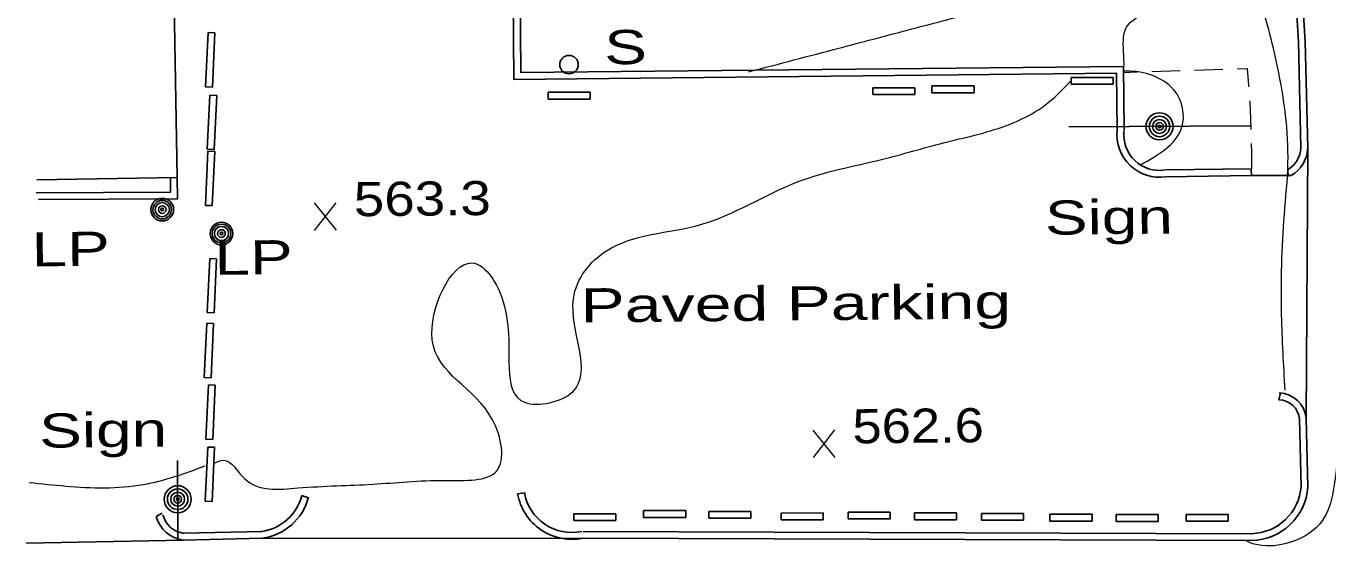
# Model space of a CAD drawing. Extents: x 2361708 to 2370558, y 6977955 to 6991887.
# Drawn here: x 2365800.6 to 2365983.6, y 6985922.4 to 6985995.7 of the extents above; entities that cross this region are included whole.
import ezdxf

# ---------------------------------------------------------------- set-up
doc = ezdxf.new("R2010")
doc.units = 0
doc.header["$LTSCALE"] = 1.9
for name, color, linetype, lineweight in [('11', 7, 'Continuous', 25), ('13', 7, 'Continuous', 13), ('2', 7, 'Continuous', 25), ('20', 7, 'Continuous', 25), ('21', 7, 'Continuous', 25), ('31', 7, 'Continuous', 13), ('35', 7, 'Continuous', 13)]:
    doc.layers.add(name, color=color, linetype=linetype, lineweight=lineweight)

msp = doc.modelspace()

# ---------------------------------------------------------------- linework, layer by layer
at = {"layer": '11'}
msp.add_lwpolyline([(2365802.135, 6985974.023), (2365821.883, 6985974.361), (2365821.073, 6986020.575), (2365803.275, 6986020.266)], dxfattribs=at)
at = {"layer": '13'}
for p, q in [((2365954.869, 6985989.147), (2365956.868, 6985989.206)), ((2365958.867, 6985989.275), (2365962.867, 6985989.404)), ((2365964.866, 6985989.463), (2365968.865, 6985989.591))]:
    msp.add_line(p, q, dxfattribs=at)
for points in [[(2365970.865, 6985989.66), (2365972.274, 6985989.703), (2365972.486, 6985987.335), (2365972.499, 6985987.125)], [(2365972.638, 6985985.126), (2365972.649, 6985984.977), (2365972.761, 6985982.618), (2365972.816, 6985981.128)], [(2365972.865, 6985979.128), (2365972.887, 6985977.869), (2365972.888, 6985975.598)]]:
    msp.add_lwpolyline(points, dxfattribs=at)
at = {"layer": '2'}
for p, q in [((2365825.852, 6985987.119), (2365826.209, 6985994.733)), ((2365827.17, 6985994.692), (2365826.209, 6985994.733)), ((2365826.812, 6985987.079), (2365827.17, 6985994.692)), ((2365979.841, 6985978.485), (2365979.489, 6985993.422)), ((2365980.801, 6985978.504), (2365980.449, 6985993.441)), ((2365947.545, 6985988.428), (2365947.544, 6985987.468)), ((2365953.465, 6985988.434), (2365947.545, 6985988.428)), ((2365953.465, 6985988.434), (2365953.465, 6985987.474)), ((2365826.812, 6985987.079), (2365825.852, 6985987.119)), ((2365874.022, 6985986.348), (2365874.02, 6985985.388)), ((2365879.941, 6985986.354), (2365874.022, 6985986.348)), ((2365879.941, 6985986.354), (2365879.941, 6985985.394)), ((2365919.657, 6985986.982), (2365919.656, 6985986.022)), ((2365925.578, 6985986.989), (2365919.657, 6985986.982)), ((2365925.578, 6985986.989), (2365925.577, 6985986.029)), ((2365933.896, 6985987.248), (2365927.975, 6985987.242)), ((2365927.975, 6985987.242), (2365927.975, 6985986.282)), ((2365933.896, 6985987.248), (2365933.895, 6985986.288)), ((2365953.465, 6985987.474), (2365947.544, 6985987.468)), ((2365826.105, 6985978.341), (2365826.463, 6985985.955)), ((2365827.423, 6985985.914), (2365826.463, 6985985.955)), ((2365827.066, 6985978.301), (2365827.423, 6985985.914)), ((2365879.941, 6985985.394), (2365874.02, 6985985.388)), ((2365925.577, 6985986.029), (2365919.656, 6985986.022)), ((2365933.895, 6985986.288), (2365927.975, 6985986.282)), ((2365825.84, 6985970.449), (2365826.198, 6985978.062)), ((2365827.066, 6985978.301), (2365826.105, 6985978.341)), ((2365827.158, 6985978.021), (2365826.198, 6985978.062)), ((2365826.801, 6985970.408), (2365827.158, 6985978.021)), ((2365980.593, 6985940.51), (2365980.801, 6985978.504)), ((2365960.83, 6985975.433), (2365972.838, 6985975.588)), ((2365972.838, 6985975.588), (2365972.908, 6985974.628)), ((2365978, 6985975.477), (2365978.069, 6985974.518)), ((2365960.839, 6985974.474), (2365972.848, 6985974.628)), ((2365972.848, 6985974.628), (2365978.478, 6985974.641)), ((2365826.801, 6985970.408), (2365825.84, 6985970.449)), ((2365826.094, 6985955.38), (2365826.451, 6985962.994)), ((2365827.412, 6985962.953), (2365826.451, 6985962.994)), ((2365827.054, 6985955.339), (2365827.412, 6985962.953)), ((2365827.054, 6985955.339), (2365826.094, 6985955.38)), ((2365825.671, 6985946.266), (2365826.028, 6985953.879)), ((2365826.988, 6985953.839), (2365826.028, 6985953.879)), ((2365826.631, 6985946.225), (2365826.988, 6985953.839)), ((2365826.631, 6985946.225), (2365825.671, 6985946.266)), ((2365825.913, 6985937.597), (2365826.27, 6985945.211)), ((2365827.231, 6985945.17), (2365826.27, 6985945.211)), ((2365826.873, 6985937.557), (2365827.231, 6985945.17)), ((2365976.758, 6985943.124), (2365976.989, 6985944.056)), ((2365979.865, 6985930.853), (2365979.633, 6985940.491)), ((2365980.825, 6985930.872), (2365980.593, 6985940.51)), ((2365826.873, 6985937.557), (2365825.913, 6985937.597)), ((2365825.816, 6985928.866), (2365826.174, 6985936.48)), ((2365827.134, 6985936.439), (2365826.174, 6985936.48)), ((2365826.777, 6985928.825), (2365827.134, 6985936.439)), ((2365839.389, 6985929.655), (2365840.283, 6985929.314)), ((2365869.729, 6985929.894), (2365870.677, 6985930.033)), ((2365826.777, 6985928.825), (2365825.816, 6985928.866)), ((2365818.916, 6985926.721), (2365819.762, 6985927.178)), ((2365883.546, 6985927.106), (2365877.625, 6985927.099)), ((2365877.625, 6985927.099), (2365877.625, 6985926.139)), ((2365883.545, 6985926.146), (2365877.625, 6985926.139)), ((2365883.546, 6985927.106), (2365883.545, 6985926.146)), ((2365887.442, 6985927.533), (2365887.441, 6985926.573)), ((2365893.361, 6985926.579), (2365887.441, 6985926.573)), ((2365893.362, 6985927.539), (2365887.442, 6985927.533)), ((2365893.362, 6985927.539), (2365893.361, 6985926.579)), ((2365896.593, 6985927.43), (2365896.592, 6985926.47)), ((2365902.513, 6985926.476), (2365896.592, 6985926.47)), ((2365902.514, 6985927.436), (2365896.593, 6985927.43)), ((2365902.514, 6985927.436), (2365902.513, 6985926.476)), ((2365906.786, 6985927.197), (2365906.785, 6985926.237)), ((2365912.705, 6985926.243), (2365906.785, 6985926.237)), ((2365912.706, 6985927.203), (2365906.786, 6985927.197)), ((2365912.706, 6985927.203), (2365912.705, 6985926.243)), ((2365916.185, 6985927.327), (2365916.184, 6985926.367)), ((2365922.104, 6985926.373), (2365916.184, 6985926.367)), ((2365922.105, 6985927.333), (2365916.185, 6985927.327)), ((2365922.105, 6985927.333), (2365922.104, 6985926.373)), ((2365925.507, 6985927.215), (2365925.506, 6985926.255)), ((2365931.426, 6985926.262), (2365925.506, 6985926.255)), ((2365931.427, 6985927.222), (2365925.507, 6985927.215)), ((2365931.427, 6985927.222), (2365931.426, 6985926.262)), ((2365934.938, 6985927.135), (2365934.937, 6985926.175)), ((2365940.857, 6985926.181), (2365934.937, 6985926.175)), ((2365940.858, 6985927.141), (2365934.938, 6985927.135)), ((2365940.858, 6985927.141), (2365940.857, 6985926.181)), ((2365944.569, 6985927.026), (2365944.568, 6985926.066)), ((2365950.489, 6985926.073), (2365944.568, 6985926.066)), ((2365950.49, 6985927.033), (2365944.569, 6985927.026)), ((2365950.49, 6985927.033), (2365950.489, 6985926.073)), ((2365959.78, 6985926.991), (2365953.86, 6985926.985)), ((2365953.86, 6985926.985), (2365953.86, 6985926.025)), ((2365959.78, 6985926.031), (2365953.86, 6985926.025)), ((2365959.78, 6985926.991), (2365959.78, 6985926.031)), ((2365963.711, 6985926.999), (2365963.71, 6985926.039)), ((2365969.63, 6985926.045), (2365963.71, 6985926.039)), ((2365969.631, 6985927.005), (2365963.711, 6985926.999)), ((2365969.631, 6985927.005), (2365969.63, 6985926.045)), ((2365822.739, 6985924.347), (2365833.847, 6985924.623)), ((2365878.929, 6985924.611), (2365972.916, 6985924.296)), ((2365822.758, 6985923.387), (2365800.621, 6985922.956)), ((2365822.758, 6985923.387), (2365833.866, 6985923.663)), ((2365878.759, 6985923.62), (2365833.866, 6985923.663)), ((2365878.928, 6985923.651), (2365972.916, 6985923.336))]:
    msp.add_line(p, q, dxfattribs=at)
for points in [[(2365949.378, 6986090), (2365948.822, 6986087.505), (2365948.311, 6986075.019), (2365868.505, 6986074.18), (2365869.214, 6985988.152), (2365953.93, 6985989.018), (2365954.016, 6985981.009)], [(2365950.31, 6986089.789), (2365949.773, 6986087.384), (2365949.23, 6986074.068), (2365869.474, 6986073.229), (2365870.165, 6985989.121), (2365954.881, 6985989.988), (2365954.976, 6985981.018)], [(2365802.052, 6985972.222), (2365820.932, 6985972.312), (2365820.923, 6985974.352)], [(2365802.372, 6985971.265), (2365821.901, 6985971.361), (2365821.883, 6985974.361)]]:
    msp.add_lwpolyline(points, dxfattribs=at)
for centre, radius, start, end in [((2365588.775, 6985970.822), 391.367, 3.30519, 10.55777), ((2365588.775, 6985970.822), 392.327, 3.30519, 10.55777), ((2365959.954, 6985980.379), 5.972, 173.94694, 278.51511), ((2365959.954, 6985980.379), 5.012, 173.94694, 278.51511), ((2365976.158, 6985978.667), 3.686, 299.95191, 357.99237), ((2365976.158, 6985978.667), 4.646, 299.95191, 357.99237), ((2365976.676, 6985940.152), 2.973, 5.22542, 88.36143), ((2365976.676, 6985940.152), 3.933, 5.22542, 88.36143), ((2365832.814, 6985931.342), 6.791, 277.79979, 345.60275), ((2365877.381, 6985931.273), 7.776, 190.2107, 281.47339), ((2365877.381, 6985931.273), 6.816, 190.2107, 281.47339), ((2365972.724, 6985931.455), 7.161, 271.35298, 355.87994), ((2365972.724, 6985931.455), 8.121, 271.35298, 355.87994), ((2365832.814, 6985931.342), 7.751, 277.79979, 345.60275), ((2365823.288, 6985927.879), 4.523, 194.83921, 263.27087), ((2365823.288, 6985927.879), 3.563, 194.83921, 263.27087)]:
    msp.add_arc(centre, radius, start, end, dxfattribs=at)
at = {"layer": '20'}
for centre, radius in [((2365819.766, 6985969.851), 1.6), ((2365819.766, 6985969.851), 1.3), ((2365819.766, 6985969.851), 1), ((2365819.766, 6985969.851), 0.539), ((2365819.766, 6985969.851), 0.192), ((2365828.098, 6985966.49), 1.6), ((2365828.098, 6985966.49), 1.3), ((2365828.098, 6985966.49), 1), ((2365828.098, 6985966.49), 0.539), ((2365828.098, 6985966.49), 0.192)]:
    msp.add_circle(centre, radius, dxfattribs=at)
at = {"layer": '21'}
for p, q in [((2365947.231, 6985981.464), (2365972.711, 6985981.627)), ((2365821.921, 6985934.6), (2365821.965, 6985923.679))]:
    msp.add_line(p, q, dxfattribs=at)
for centre, radius in [((2365876.954, 6985990.236), 1.3), ((2365959.971, 6985981.546), 1.9), ((2365959.971, 6985981.546), 1.442), ((2365959.971, 6985981.546), 0.973), ((2365959.971, 6985981.546), 0.539), ((2365959.971, 6985981.546), 0.192), ((2365821.943, 6985929.139), 1.9), ((2365821.943, 6985929.139), 1.442), ((2365821.943, 6985929.139), 0.973), ((2365821.943, 6985929.139), 0.539), ((2365821.943, 6985929.139), 0.192)]:
    msp.add_circle(centre, radius, dxfattribs=at)
at = {"layer": '31'}
for p, q in [((2365844.275, 6985966.944), (2365841.158, 6985970.794)), ((2365841.195, 6985966.915), (2365844.238, 6985970.824)), ((2365914.382, 6985935.02), (2365911.265, 6985938.87)), ((2365911.302, 6985934.99), (2365914.345, 6985938.899))]:
    msp.add_line(p, q, dxfattribs=at)
at = {"layer": '35'}
for points in [[(2365977.625, 6985944.492), (2365977.134, 6985955.038), (2365977.52, 6985969.163), (2365978.021, 6985976.357), (2365976.562, 6985989.914), (2365973.803, 6986000.298), (2365971.442, 6986007.746), (2365969.676, 6986018.94), (2365967.434, 6986031.779), (2365965.303, 6986046.54), (2365961.532, 6986061.384), (2365959.272, 6986074.994), (2365956.927, 6986084.912), (2365955.424, 6986091.578)], [(2365954.99, 6985990.058), (2365954.946, 6985991.509), (2365955.348, 6985995.502), (2365958.448, 6985997.612), (2365963.235, 6985999.068), (2365966.853, 6986001.342), (2365967.519, 6986008.089), (2365966.671, 6986018.331), (2365964.9, 6986032.065), (2365962.332, 6986045.641), (2365960.089, 6986060.571), (2365957.896, 6986071.391), (2365955.192, 6986081.245), (2365952.341, 6986085.538), (2365949.52, 6986087.741)], [(2365902.256, 6985989.237), (2365914.904, 6985992.548), (2365924.511, 6985995.079), (2365934.396, 6985997.693)], [(2365957.312, 6985976.161), (2365963.063, 6985981.325), (2365962.845, 6985985.333), (2365957.269, 6985989.17), (2365955.017, 6985989.319)], [(2365827.025, 6985934.198), (2365828.401, 6985934.611), (2365831.316, 6985932.059), (2365838.849, 6985930.72), (2365849.365, 6985931.251), (2365859.64, 6985931.788), (2365866.787, 6985933.136), (2365866.21, 6985940.282), (2365857.722, 6985951.551), (2365863.279, 6985962.355), (2365868.044, 6985955.6), (2365870.766, 6985942.745), (2365877.472, 6985944.249), (2365877.578, 6985957.331), (2365882.204, 6985964.045), (2365895.31, 6985967.7), (2365909.153, 6985973.782), (2365920.894, 6985976.904), (2365929.622, 6985979.237), (2365938.359, 6985981.64), (2365944.329, 6985984.887), (2365947.391, 6985987.836)], [(2366024.012, 6985927.193), (2366019.114, 6985926.926), (2366013.619, 6985931.644), (2366009.201, 6985938.772), (2366005.47, 6985949.347), (2366001.313, 6985957.378), (2365996.514, 6985961.563), (2365993.103, 6985961.61), (2365989.586, 6985957.037), (2365987.728, 6985947.289), (2365984.99, 6985934.492), (2365982.484, 6985925.657), (2365977.74, 6985922.912), (2365973.29, 6985922.84), (2365972.177, 6985923.239)], [(2365801.07, 6985931.501), (2365806.205, 6985930.99), (2365817.103, 6985931.203), (2365825.809, 6985933.827)]]:
    msp.add_spline(points, degree=3, dxfattribs=at)

# ---------------------------------------------------------------- texts
at = {"layer": '2', "width": 1.45}
msp.add_text('Paved Parking', height=4.8, rotation=0.545, dxfattribs=at).set_placement((2365878.599, 6985953.98))
at = {"layer": '20', "width": 1.4}
for s, p in [('Sign', (2365943.885, 6985966.312)), ('  LP', (2365796.431, 6985961.818)), ('  LP', (2365822.143, 6985960.633)), ('Sign', (2365802.494, 6985936.375))]:
    msp.add_text(s, height=4.8, rotation=0.545, dxfattribs=at).set_placement(p)
at = {"layer": '21', "width": 1.4}
msp.add_text('  S', height=4.8, rotation=0.545, dxfattribs=at).set_placement((2365876.945, 6985990.226))
at = {"layer": '31'}
for s, width, p in [('563.3', 1.2, (2365846.716, 6985968.907)), ('562.6', 1.15, (2365916.823, 6985936.983))]:
    msp.add_text(s, height=4.8, rotation=0.545, dxfattribs=dict(at, width=width)).set_placement(p)

doc.saveas('drawing.dxf')
